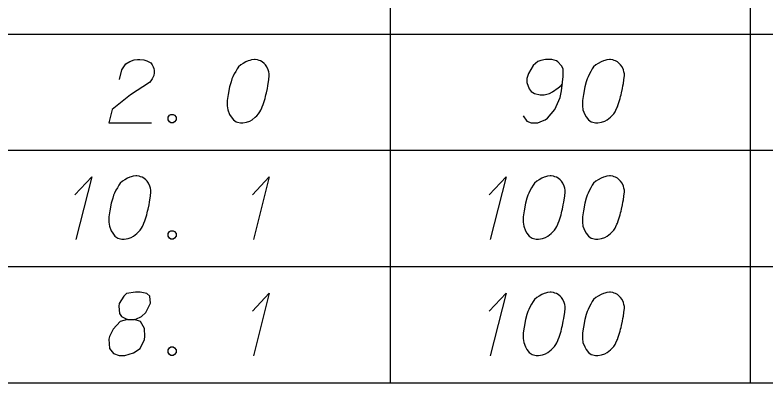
# Model space of a CAD drawing. Extents: x 2074207 to 2076812, y 516372 to 523312.
# Drawn here: x 2076621.8 to 2076678.5, y 519619.2 to 519647 of the extents above; entities that cross this region are included whole.
import ezdxf

# ---------------------------------------------------------------- set-up
doc = ezdxf.new("R2010")
doc.units = 0
for name, color, linetype in [('Prop DirtTable_ Soil Test Results - Outline (Major)', 7, 'Continuous'), ('Prop DirtTable_ Soil Test Results - Outline (Minor)', 7, 'Continuous'), ('Prop DirtTable_ Soil Test Results - Tx (Sample Data)', 7, 'Continuous')]:
    doc.layers.add(name, color=color, linetype=linetype)

msp = doc.modelspace()

# ---------------------------------------------------------------- linework, layer by layer
at = {"layer": 'Prop DirtTable_ Soil Test Results - Outline (Major)'}
msp.add_line((2076260.609, 519619.21), (2076811.903, 519619.21), dxfattribs=at)
at = {"layer": 'Prop DirtTable_ Soil Test Results - Outline (Minor)'}
for p, q in [((2076650.154, 519654.41), (2076650.154, 519645.61)), ((2076677.413, 519654.41), (2076677.413, 519645.61)), ((2076260.609, 519645.61), (2076811.903, 519645.61)), ((2076260.609, 519645.61), (2076811.903, 519645.61)), ((2076650.154, 519645.61), (2076650.154, 519636.81)), ((2076677.413, 519645.61), (2076677.413, 519636.81)), ((2076260.609, 519636.81), (2076811.903, 519636.81)), ((2076260.609, 519636.81), (2076811.903, 519636.81)), ((2076650.154, 519636.81), (2076650.154, 519628.01)), ((2076677.413, 519636.81), (2076677.413, 519628.01)), ((2076260.609, 519628.01), (2076811.903, 519628.01)), ((2076260.609, 519628.01), (2076811.903, 519628.01)), ((2076650.154, 519628.01), (2076650.154, 519619.21)), ((2076677.413, 519628.01), (2076677.413, 519619.21)), ((2076260.609, 519619.21), (2076811.903, 519619.21))]:
    msp.add_line(p, q, dxfattribs=at)
at = {"layer": 'Prop DirtTable_ Soil Test Results - Tx (Sample Data)'}
for points in [[(2076629.687, 519642.179), (2076629.863, 519642.897), (2076630.146, 519643.351), (2076630.463, 519643.54), (2076630.78, 519643.653), (2076631.027, 519643.691), (2076631.204, 519643.691), (2076631.521, 519643.653), (2076631.733, 519643.578), (2076631.839, 519643.54), (2076632.05, 519643.426), (2076632.156, 519643.275), (2076632.227, 519643.124), (2076632.262, 519643.011), (2076632.297, 519642.859), (2076632.297, 519642.67), (2076632.262, 519642.481), (2076632.227, 519642.368), (2076632.156, 519642.217), (2076632.05, 519642.066), (2076631.945, 519641.952), (2076630.498, 519641.007), (2076629.123, 519639.911), (2076628.876, 519638.891), (2076632.086, 519638.891)], [(2076639.952, 519643.691), (2076639.882, 519643.691), (2076639.67, 519643.653), (2076639.529, 519643.615), (2076639.423, 519643.578), (2076639.247, 519643.502), (2076639.035, 519643.389), (2076638.859, 519643.275), (2076638.682, 519643.124), (2076638.576, 519642.973), (2076638.471, 519642.784), (2076638.365, 519642.595), (2076638.259, 519642.368), (2076638.188, 519642.217), (2076638.118, 519641.99), (2076638.012, 519641.612), (2076637.906, 519641.045), (2076637.836, 519640.592), (2076637.836, 519640.176), (2076637.871, 519639.874), (2076638.012, 519639.533), (2076638.118, 519639.344), (2076638.294, 519639.118), (2076638.506, 519638.967), (2076638.612, 519638.929), (2076638.823, 519638.891), (2076639, 519638.891), (2076639.282, 519638.929), (2076639.529, 519639.004), (2076639.705, 519639.118), (2076639.952, 519639.307), (2076640.058, 519639.42), (2076640.199, 519639.571), (2076640.305, 519639.722), (2076640.375, 519639.836), (2076640.446, 519640.025), (2076640.481, 519640.1), (2076640.552, 519640.289), (2076640.622, 519640.516), (2076640.693, 519640.743), (2076640.728, 519640.894), (2076640.763, 519641.007), (2076640.799, 519641.159), (2076640.869, 519641.499), (2076640.905, 519641.688), (2076640.94, 519641.877), (2076640.975, 519642.141), (2076641.01, 519642.481), (2076641.01, 519642.595), (2076640.975, 519642.746), (2076640.94, 519642.897), (2076640.834, 519643.124), (2076640.728, 519643.275), (2076640.622, 519643.389), (2076640.481, 519643.502), (2076640.34, 519643.578), (2076640.234, 519643.615), (2076640.129, 519643.653), (2076639.952, 519643.691)], [(2076660.236, 519639.42), (2076660.518, 519639.004), (2076660.835, 519638.891), (2076661.329, 519638.891), (2076661.682, 519639.042), (2076661.894, 519639.118), (2076662.07, 519639.231), (2076662.634, 519639.911), (2076663.022, 519640.818), (2076663.128, 519641.31), (2076663.269, 519642.406), (2076663.269, 519642.973), (2076663.128, 519643.2), (2076662.846, 519643.502), (2076662.74, 519643.578), (2076662.387, 519643.691), (2076661.929, 519643.691), (2076661.576, 519643.615), (2076661.329, 519643.54), (2076660.976, 519643.237), (2076660.624, 519642.633), (2076660.518, 519642.255), (2076660.518, 519641.952), (2076660.694, 519641.461), (2076660.835, 519641.272), (2076661.082, 519641.121), (2076661.506, 519641.007), (2076661.823, 519641.007), (2076662.211, 519641.121), (2076662.458, 519641.234), (2076662.881, 519641.537), (2076663.093, 519641.726), (2076663.199, 519641.839)], [(2076666.832, 519643.691), (2076666.762, 519643.691), (2076666.55, 519643.653), (2076666.409, 519643.615), (2076666.303, 519643.578), (2076666.127, 519643.502), (2076665.915, 519643.389), (2076665.739, 519643.275), (2076665.562, 519643.124), (2076665.456, 519642.973), (2076665.351, 519642.784), (2076665.245, 519642.595), (2076665.139, 519642.368), (2076665.068, 519642.217), (2076664.998, 519641.99), (2076664.892, 519641.612), (2076664.786, 519641.045), (2076664.716, 519640.592), (2076664.716, 519640.176), (2076664.751, 519639.874), (2076664.892, 519639.533), (2076664.998, 519639.344), (2076665.174, 519639.118), (2076665.386, 519638.967), (2076665.492, 519638.929), (2076665.703, 519638.891), (2076665.88, 519638.891), (2076666.162, 519638.929), (2076666.409, 519639.004), (2076666.585, 519639.118), (2076666.832, 519639.307), (2076666.938, 519639.42), (2076667.079, 519639.571), (2076667.185, 519639.722), (2076667.255, 519639.836), (2076667.326, 519640.025), (2076667.361, 519640.1), (2076667.432, 519640.289), (2076667.502, 519640.516), (2076667.573, 519640.743), (2076667.608, 519640.894), (2076667.643, 519641.007), (2076667.679, 519641.159), (2076667.749, 519641.499), (2076667.785, 519641.688), (2076667.82, 519641.877), (2076667.855, 519642.141), (2076667.89, 519642.481), (2076667.89, 519642.595), (2076667.855, 519642.746), (2076667.82, 519642.897), (2076667.714, 519643.124), (2076667.608, 519643.275), (2076667.502, 519643.389), (2076667.361, 519643.502), (2076667.22, 519643.578), (2076667.114, 519643.615), (2076667.009, 519643.653), (2076666.832, 519643.691)], [(2076633.567, 519639.533), (2076633.744, 519639.533), (2076633.849, 519639.458), (2076633.955, 519639.307), (2076633.955, 519639.118), (2076633.849, 519638.967), (2076633.744, 519638.891), (2076633.567, 519638.891), (2076633.461, 519638.967), (2076633.356, 519639.118), (2076633.356, 519639.307), (2076633.461, 519639.458), (2076633.567, 519639.533)], [(2076626.3, 519633.455), (2076627.57, 519634.815), (2076626.371, 519630.053)], [(2076630.992, 519634.891), (2076630.922, 519634.891), (2076630.71, 519634.853), (2076630.569, 519634.815), (2076630.463, 519634.778), (2076630.287, 519634.702), (2076630.075, 519634.589), (2076629.899, 519634.475), (2076629.722, 519634.324), (2076629.616, 519634.173), (2076629.511, 519633.984), (2076629.405, 519633.795), (2076629.299, 519633.568), (2076629.228, 519633.417), (2076629.158, 519633.19), (2076629.052, 519632.812), (2076628.946, 519632.245), (2076628.876, 519631.792), (2076628.876, 519631.376), (2076628.911, 519631.074), (2076629.052, 519630.733), (2076629.158, 519630.544), (2076629.334, 519630.318), (2076629.546, 519630.167), (2076629.652, 519630.129), (2076629.863, 519630.091), (2076630.04, 519630.091), (2076630.322, 519630.129), (2076630.569, 519630.204), (2076630.745, 519630.318), (2076630.992, 519630.507), (2076631.098, 519630.62), (2076631.239, 519630.771), (2076631.345, 519630.922), (2076631.415, 519631.036), (2076631.486, 519631.225), (2076631.521, 519631.3), (2076631.592, 519631.489), (2076631.662, 519631.716), (2076631.733, 519631.943), (2076631.768, 519632.094), (2076631.803, 519632.207), (2076631.839, 519632.359), (2076631.909, 519632.699), (2076631.945, 519632.888), (2076631.98, 519633.077), (2076632.015, 519633.341), (2076632.05, 519633.681), (2076632.05, 519633.795), (2076632.015, 519633.946), (2076631.98, 519634.097), (2076631.874, 519634.324), (2076631.768, 519634.475), (2076631.662, 519634.589), (2076631.521, 519634.702), (2076631.38, 519634.778), (2076631.274, 519634.815), (2076631.169, 519634.853), (2076630.992, 519634.891)], [(2076639.74, 519633.455), (2076641.01, 519634.815), (2076639.811, 519630.053)], [(2076657.66, 519633.455), (2076658.93, 519634.815), (2076657.731, 519630.053)], [(2076662.352, 519634.891), (2076662.282, 519634.891), (2076662.07, 519634.853), (2076661.929, 519634.815), (2076661.823, 519634.778), (2076661.647, 519634.702), (2076661.435, 519634.589), (2076661.259, 519634.475), (2076661.082, 519634.324), (2076660.976, 519634.173), (2076660.871, 519633.984), (2076660.765, 519633.795), (2076660.659, 519633.568), (2076660.588, 519633.417), (2076660.518, 519633.19), (2076660.412, 519632.812), (2076660.306, 519632.245), (2076660.236, 519631.792), (2076660.236, 519631.376), (2076660.271, 519631.074), (2076660.412, 519630.733), (2076660.518, 519630.544), (2076660.694, 519630.318), (2076660.906, 519630.167), (2076661.012, 519630.129), (2076661.223, 519630.091), (2076661.4, 519630.091), (2076661.682, 519630.129), (2076661.929, 519630.204), (2076662.105, 519630.318), (2076662.352, 519630.507), (2076662.458, 519630.62), (2076662.599, 519630.771), (2076662.705, 519630.922), (2076662.775, 519631.036), (2076662.846, 519631.225), (2076662.881, 519631.3), (2076662.952, 519631.489), (2076663.022, 519631.716), (2076663.093, 519631.943), (2076663.128, 519632.094), (2076663.163, 519632.207), (2076663.199, 519632.359), (2076663.269, 519632.699), (2076663.305, 519632.888), (2076663.34, 519633.077), (2076663.375, 519633.341), (2076663.41, 519633.681), (2076663.41, 519633.795), (2076663.375, 519633.946), (2076663.34, 519634.097), (2076663.234, 519634.324), (2076663.128, 519634.475), (2076663.022, 519634.589), (2076662.881, 519634.702), (2076662.74, 519634.778), (2076662.634, 519634.815), (2076662.529, 519634.853), (2076662.352, 519634.891)], [(2076666.832, 519634.891), (2076666.762, 519634.891), (2076666.55, 519634.853), (2076666.409, 519634.815), (2076666.303, 519634.778), (2076666.127, 519634.702), (2076665.915, 519634.589), (2076665.739, 519634.475), (2076665.562, 519634.324), (2076665.456, 519634.173), (2076665.351, 519633.984), (2076665.245, 519633.795), (2076665.139, 519633.568), (2076665.068, 519633.417), (2076664.998, 519633.19), (2076664.892, 519632.812), (2076664.786, 519632.245), (2076664.716, 519631.792), (2076664.716, 519631.376), (2076664.751, 519631.074), (2076664.892, 519630.733), (2076664.998, 519630.544), (2076665.174, 519630.318), (2076665.386, 519630.167), (2076665.492, 519630.129), (2076665.703, 519630.091), (2076665.88, 519630.091), (2076666.162, 519630.129), (2076666.409, 519630.204), (2076666.585, 519630.318), (2076666.832, 519630.507), (2076666.938, 519630.62), (2076667.079, 519630.771), (2076667.185, 519630.922), (2076667.255, 519631.036), (2076667.326, 519631.225), (2076667.361, 519631.3), (2076667.432, 519631.489), (2076667.502, 519631.716), (2076667.573, 519631.943), (2076667.608, 519632.094), (2076667.643, 519632.207), (2076667.679, 519632.359), (2076667.749, 519632.699), (2076667.785, 519632.888), (2076667.82, 519633.077), (2076667.855, 519633.341), (2076667.89, 519633.681), (2076667.89, 519633.795), (2076667.855, 519633.946), (2076667.82, 519634.097), (2076667.714, 519634.324), (2076667.608, 519634.475), (2076667.502, 519634.589), (2076667.361, 519634.702), (2076667.22, 519634.778), (2076667.114, 519634.815), (2076667.009, 519634.853), (2076666.832, 519634.891)], [(2076633.567, 519630.733), (2076633.744, 519630.733), (2076633.849, 519630.658), (2076633.955, 519630.507), (2076633.955, 519630.318), (2076633.849, 519630.167), (2076633.744, 519630.091), (2076633.567, 519630.091), (2076633.461, 519630.167), (2076633.356, 519630.318), (2076633.356, 519630.507), (2076633.461, 519630.658), (2076633.567, 519630.733)], [(2076630.287, 519624.012), (2076630.78, 519624.012), (2076630.922, 519624.05), (2076631.345, 519624.239), (2076631.662, 519624.541), (2076632.015, 519625.259), (2076631.98, 519625.789), (2076631.733, 519625.978), (2076631.239, 519626.091), (2076630.886, 519626.091), (2076630.216, 519625.978), (2076630.004, 519625.789), (2076629.652, 519625.222), (2076629.616, 519625.033), (2076629.687, 519624.466), (2076629.828, 519624.239), (2076630.287, 519624.012), (2076629.722, 519623.861), (2076629.193, 519623.294), (2076628.911, 519622.727), (2076628.876, 519622.538), (2076628.911, 519621.82), (2076629.228, 519621.442), (2076629.652, 519621.291), (2076630.075, 519621.291), (2076630.745, 519621.48), (2076631.239, 519621.82), (2076631.557, 519622.5), (2076631.592, 519622.727), (2076631.557, 519623.332), (2076631.274, 519623.861), (2076630.78, 519624.012)], [(2076639.74, 519624.655), (2076641.01, 519626.015), (2076639.811, 519621.253)], [(2076657.66, 519624.655), (2076658.93, 519626.015), (2076657.731, 519621.253)], [(2076662.352, 519626.091), (2076662.282, 519626.091), (2076662.07, 519626.053), (2076661.929, 519626.015), (2076661.823, 519625.978), (2076661.647, 519625.902), (2076661.435, 519625.789), (2076661.259, 519625.675), (2076661.082, 519625.524), (2076660.976, 519625.373), (2076660.871, 519625.184), (2076660.765, 519624.995), (2076660.659, 519624.768), (2076660.588, 519624.617), (2076660.518, 519624.39), (2076660.412, 519624.012), (2076660.306, 519623.445), (2076660.236, 519622.992), (2076660.236, 519622.576), (2076660.271, 519622.274), (2076660.412, 519621.933), (2076660.518, 519621.744), (2076660.694, 519621.518), (2076660.906, 519621.367), (2076661.012, 519621.329), (2076661.223, 519621.291), (2076661.4, 519621.291), (2076661.682, 519621.329), (2076661.929, 519621.404), (2076662.105, 519621.518), (2076662.352, 519621.707), (2076662.458, 519621.82), (2076662.599, 519621.971), (2076662.705, 519622.122), (2076662.775, 519622.236), (2076662.846, 519622.425), (2076662.881, 519622.5), (2076662.952, 519622.689), (2076663.022, 519622.916), (2076663.093, 519623.143), (2076663.128, 519623.294), (2076663.163, 519623.407), (2076663.199, 519623.559), (2076663.269, 519623.899), (2076663.305, 519624.088), (2076663.34, 519624.277), (2076663.375, 519624.541), (2076663.41, 519624.881), (2076663.41, 519624.995), (2076663.375, 519625.146), (2076663.34, 519625.297), (2076663.234, 519625.524), (2076663.128, 519625.675), (2076663.022, 519625.789), (2076662.881, 519625.902), (2076662.74, 519625.978), (2076662.634, 519626.015), (2076662.529, 519626.053), (2076662.352, 519626.091)], [(2076666.832, 519626.091), (2076666.762, 519626.091), (2076666.55, 519626.053), (2076666.409, 519626.015), (2076666.303, 519625.978), (2076666.127, 519625.902), (2076665.915, 519625.789), (2076665.739, 519625.675), (2076665.562, 519625.524), (2076665.456, 519625.373), (2076665.351, 519625.184), (2076665.245, 519624.995), (2076665.139, 519624.768), (2076665.068, 519624.617), (2076664.998, 519624.39), (2076664.892, 519624.012), (2076664.786, 519623.445), (2076664.716, 519622.992), (2076664.716, 519622.576), (2076664.751, 519622.274), (2076664.892, 519621.933), (2076664.998, 519621.744), (2076665.174, 519621.518), (2076665.386, 519621.367), (2076665.492, 519621.329), (2076665.703, 519621.291), (2076665.88, 519621.291), (2076666.162, 519621.329), (2076666.409, 519621.404), (2076666.585, 519621.518), (2076666.832, 519621.707), (2076666.938, 519621.82), (2076667.079, 519621.971), (2076667.185, 519622.122), (2076667.255, 519622.236), (2076667.326, 519622.425), (2076667.361, 519622.5), (2076667.432, 519622.689), (2076667.502, 519622.916), (2076667.573, 519623.143), (2076667.608, 519623.294), (2076667.643, 519623.407), (2076667.679, 519623.559), (2076667.749, 519623.899), (2076667.785, 519624.088), (2076667.82, 519624.277), (2076667.855, 519624.541), (2076667.89, 519624.881), (2076667.89, 519624.995), (2076667.855, 519625.146), (2076667.82, 519625.297), (2076667.714, 519625.524), (2076667.608, 519625.675), (2076667.502, 519625.789), (2076667.361, 519625.902), (2076667.22, 519625.978), (2076667.114, 519626.015), (2076667.009, 519626.053), (2076666.832, 519626.091)], [(2076633.567, 519621.933), (2076633.744, 519621.933), (2076633.849, 519621.858), (2076633.955, 519621.707), (2076633.955, 519621.518), (2076633.849, 519621.367), (2076633.744, 519621.291), (2076633.567, 519621.291), (2076633.461, 519621.367), (2076633.356, 519621.518), (2076633.356, 519621.707), (2076633.461, 519621.858), (2076633.567, 519621.933)]]:
    msp.add_lwpolyline(points, dxfattribs=at)

doc.saveas('drawing.dxf')
